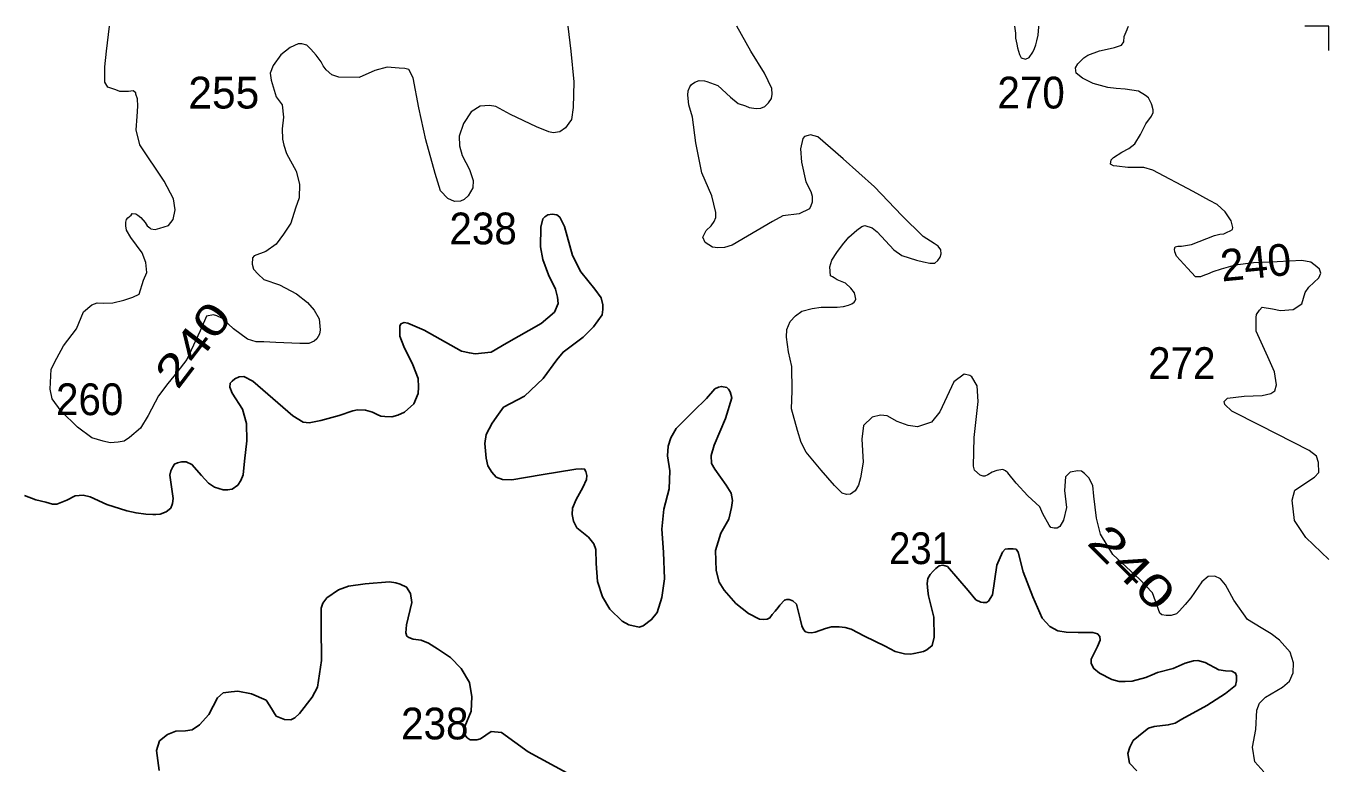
# Model space of a CAD drawing. Extents: x 445.4 to 500, y 8728.7 to 8784.
# Drawn here: x 493.44 to 500, y 8780.29 to 8784.01 of the extents above; entities that cross this region are included whole.
import ezdxf
from ezdxf.enums import TextEntityAlignment as Align

# ---------------------------------------------------------------- set-up
doc = ezdxf.new("R2010")
doc.units = 0
doc.header["$LTSCALE"] = 0.064
for name, color, linetype, lineweight in [('1', 7, 'Continuous', 25), ('2', 7, 'Continuous', 13), ('63', 7, 'Continuous', 13)]:
    doc.layers.add(name, color=color, linetype=linetype, lineweight=lineweight)
doc.layers.add('21', color=7, linetype='Continuous')
doc.layers.add('61', color=7, linetype='Continuous')

msp = doc.modelspace()

# ---------------------------------------------------------------- linework, layer by layer
at = {"layer": '1'}
for points in [[(493.4333, 8781.6417), (493.4905, 8781.6195), (493.5401, 8781.6076), (493.5741, 8781.599), (493.5954, 8781.599), (493.646, 8781.6186), (493.6885, 8781.6398), (493.7293, 8781.643), (493.7636, 8781.6349), (493.8485, 8781.5973), (493.9478, 8781.5641), (493.9951, 8781.5543), (494.0441, 8781.5477), (494.08, 8781.5461), (494.0947, 8781.5461), (494.116, 8781.5477), (494.147, 8781.5592), (494.1699, 8781.5787), (494.178, 8781.6016), (494.1813, 8781.6277), (494.1731, 8781.6848), (494.1651, 8781.7447), (494.17, 8781.7659), (494.1798, 8781.7871), (494.188, 8781.8002), (494.2027, 8781.8067), (494.2239, 8781.8116), (494.2468, 8781.8116), (494.2761, 8781.7986), (494.3251, 8781.7431), (494.3594, 8781.7039), (494.3905, 8781.6844), (494.4329, 8781.6713), (494.4558, 8781.6697), (494.4787, 8781.6746), (494.5064, 8781.6942), (494.5228, 8781.717), (494.5342, 8781.7464), (494.5407, 8781.8149), (494.5522, 8781.9177), (494.5505, 8782.0041), (494.5309, 8782.0775), (494.4787, 8782.1575), (494.4663, 8782.1876), (494.4679, 8782.2072), (494.4793, 8782.2186), (494.4924, 8782.23), (494.5136, 8782.2398), (494.5381, 8782.2414), (494.5822, 8782.2186), (494.7848, 8782.044), (494.8354, 8782.0114), (494.8664, 8782.0081), (494.9252, 8782.0196), (495.0167, 8782.0457), (495.0853, 8782.0685), (495.1098, 8782.0734), (495.1506, 8782.0718), (495.1849, 8782.062), (495.2078, 8782.0506), (495.2274, 8782.0408), (495.247, 8782.0391), (495.2825, 8782.0375), (495.3119, 8782.0473), (495.3462, 8782.062), (495.3936, 8782.1044), (495.4148, 8782.155), (495.4165, 8782.1876), (495.4148, 8782.2316), (495.3887, 8782.3002), (495.343, 8782.3932), (495.3234, 8782.4446), (495.3234, 8782.4593), (495.3234, 8782.474), (495.3234, 8782.4952), (495.3283, 8782.5066), (495.3446, 8782.5131), (495.3626, 8782.5099), (495.4459, 8782.474), (495.6337, 8782.3696), (495.6729, 8782.3598), (495.7023, 8782.3549), (495.7823, 8782.3647), (495.8591, 8782.4087), (496.0339, 8782.5082), (496.1008, 8782.5653), (496.1204, 8782.6094), (496.1172, 8782.6404), (496.1057, 8782.6812), (496.0714, 8782.7529), (496.043, 8782.8306), (496.0315, 8782.8942), (496.0332, 8782.9937), (496.043, 8783.0361), (496.0528, 8783.0459), (496.0675, 8783.0557), (496.0903, 8783.059), (496.1132, 8783.0557), (496.1279, 8783.0443), (496.1524, 8782.997)], [(496.1524, 8782.997), (496.1916, 8782.8502), (496.234, 8782.7686), (496.3043, 8782.6805), (496.3356, 8782.6384), (496.3454, 8782.6025), (496.3454, 8782.5781), (496.3421, 8782.552), (496.298, 8782.4916), (496.2457, 8782.4394), (496.1445, 8782.3644), (496.1126, 8782.3247), (496.044, 8782.2317), (495.9509, 8782.142), (495.8447, 8782.0865), (495.8186, 8782.0522), (495.7872, 8782.0071), (495.7578, 8781.9484), (495.7513, 8781.9043), (495.7578, 8781.8293), (495.766, 8781.7918), (495.7856, 8781.7592), (495.8085, 8781.7347), (495.8395, 8781.7233), (495.8869, 8781.7216), (496.0339, 8781.7461), (496.2086, 8781.7738), (496.2393, 8781.777), (496.2524, 8781.7754), (496.2589, 8781.7623), (496.2638, 8781.7427), (496.2622, 8781.7232), (496.2442, 8781.6824), (496.2099, 8781.622), (496.1918, 8781.5787), (496.1902, 8781.5461), (496.1967, 8781.5135), (496.213, 8781.4792), (496.2718, 8781.4319), (496.2996, 8781.3993), (496.3094, 8781.3699), (496.3105, 8781.299), (496.317, 8781.2093), (496.3432, 8781.131), (496.3791, 8781.069), (496.4412, 8781.0087), (496.4755, 8780.9907), (496.5277, 8780.9793), (496.5473, 8780.9858), (496.5898, 8781.0168), (496.6176, 8781.0527), (496.642, 8781.1278), (496.6551, 8781.2224), (496.6495, 8781.3571), (496.6414, 8781.4729), (496.6512, 8781.5724), (496.6789, 8781.6752), (496.6822, 8781.7666), (496.6708, 8781.841), (496.6741, 8781.8899), (496.6871, 8781.9323), (496.7133, 8781.9796), (496.8015, 8782.0661), (496.8668, 8782.1313), (496.9093, 8782.1786), (496.9272, 8782.1884), (496.9419, 8782.1917), (496.9681, 8782.1868), (496.9779, 8782.177), (496.986, 8782.164), (496.9942, 8782.1346), (496.9615, 8782.0302), (496.9044, 8781.8948), (496.8897, 8781.8442), (496.8913, 8781.8034), (496.9093, 8781.7741), (496.9648, 8781.6941), (496.9909, 8781.6533), (496.9975, 8781.6175), (496.9926, 8781.582), (496.9796, 8781.5233), (496.9387, 8781.4515), (496.9126, 8781.3651), (496.9159, 8781.2639), (496.9306, 8781.2052), (496.9554, 8781.1648), (497.0142, 8781.0979), (497.0779, 8781.0474), (497.134, 8781.0185), (497.1512, 8781.017), (497.1727, 8781.0185), (497.1856, 8781.0256), (497.1971, 8781.0428), (497.2114, 8781.06), (497.2272, 8781.0786), (497.2358, 8781.09), (497.2587, 8781.1143), (497.2716, 8781.1186), (497.283, 8781.1186), (497.3017, 8781.1115), (497.3203, 8781.0943)], [(497.3203, 8781.0943), (497.3375, 8781.0213), (497.3461, 8780.9855), (497.3547, 8780.9669), (497.3647, 8780.9555), (497.3776, 8780.9512), (497.3948, 8780.9498), (497.4134, 8780.9541), (497.465, 8780.9727), (497.4965, 8780.9798), (497.5352, 8780.9798), (497.5638, 8780.977), (497.5953, 8780.9684), (497.6627, 8780.9326), (497.7655, 8780.8835), (497.817, 8780.8563), (497.8629, 8780.8448), (497.893, 8780.842), (497.9116, 8780.8463), (497.9589, 8780.8563), (497.9761, 8780.8649), (498.0033, 8780.8863), (498.0119, 8780.9278), (498.0104, 8781.0294), (497.9848, 8781.1363), (497.9805, 8781.162), (497.9776, 8781.1992), (497.9805, 8781.2236), (497.9919, 8781.2436), (498.0077, 8781.2608), (498.0206, 8781.2751), (498.0378, 8781.288), (498.0564, 8781.2908), (498.0793, 8781.2837), (498.1839, 8781.1635), (498.2226, 8781.1162), (498.2484, 8781.1048), (498.2598, 8781.1034), (498.2756, 8781.1034), (498.2856, 8781.1091), (498.3071, 8781.142), (498.3286, 8781.2908), (498.3573, 8781.3566), (498.3701, 8781.3709), (498.3845, 8781.3738), (498.4088, 8781.3738), (498.4246, 8781.3709), (498.436, 8781.3566), (498.4604, 8781.2579), (498.5098, 8781.1316), (498.557, 8781.0243), (498.5943, 8780.9828), (498.6344, 8780.9599), (498.6774, 8780.9542), (498.7376, 8780.9513), (498.792, 8780.9513), (498.8106, 8780.9513), (498.8106, 8780.9513), (498.835, 8780.9456), (498.835, 8780.9456), (498.8464, 8780.9313), (498.8479, 8780.9141), (498.835, 8780.8812), (498.8026, 8780.8174), (498.8026, 8780.7959), (498.8169, 8780.7702), (498.8442, 8780.7473), (498.9072, 8780.7143), (498.9444, 8780.7043), (498.9745, 8780.7058), (499.0089, 8780.7072), (499.0777, 8780.7244), (499.1106, 8780.7387), (499.1364, 8780.7501), (499.2166, 8780.7702), (499.2768, 8780.7973), (499.3183, 8780.8088), (499.3398, 8780.8102), (499.3771, 8780.8002), (499.4458, 8780.7644), (499.4799, 8780.7587), (499.5114, 8780.7573), (499.53, 8780.7473), (499.5343, 8780.733), (499.5343, 8780.7087), (499.53, 8780.6843), (499.4799, 8780.6443), (499.3845, 8780.5835), (499.2598, 8780.5148), (499.2255, 8780.4948), (499.1911, 8780.4862), (499.1195, 8780.4776), (499.0908, 8780.4704), (499.0679, 8780.4518), (499.0149, 8780.4075), (498.9977, 8780.3746), (498.9877, 8780.3431), (498.9962, 8780.2944), (499.0321, 8780.2544)], [(496.164, 8780.2456), (495.9694, 8780.3506), (495.8351, 8780.4478), (495.7825, 8780.4537), (495.728, 8780.4167), (495.7105, 8780.4109), (495.6774, 8780.4109), (495.6618, 8780.4206), (495.6501, 8780.4362), (495.6462, 8780.4575), (495.6501, 8780.4789), (495.6813, 8780.5548), (495.6852, 8780.6286), (495.6731, 8780.7005), (495.6309, 8780.7708), (495.5778, 8780.826), (495.5118, 8780.8703), (495.4663, 8780.8974), (495.4294, 8780.9125), (495.3894, 8780.9179), (495.3677, 8780.9266), (495.358, 8780.9342), (495.3533, 8780.95), (495.3565, 8780.9901), (495.3825, 8781.1026), (495.3771, 8781.148), (495.3565, 8781.1794), (495.324, 8781.1956), (495.3034, 8781.2021), (495.2709, 8781.2064), (495.1486, 8781.1967), (495.0641, 8781.1859), (495.0143, 8781.1664), (494.9547, 8781.1264), (494.9356, 8781.1), (494.9259, 8781.0751), (494.9259, 8780.9843), (494.9291, 8780.8112), (494.909, 8780.6763), (494.8814, 8780.6254), (494.8172, 8780.5435), (494.7938, 8780.5223), (494.7747, 8780.5117), (494.7429, 8780.5138), (494.7004, 8780.5308), (494.6686, 8780.5817), (494.6495, 8780.6114), (494.5752, 8780.6432), (494.5072, 8780.6559), (494.4733, 8780.6538), (494.4329, 8780.6474), (494.4053, 8780.622), (494.3607, 8780.5393), (494.314, 8780.4863), (494.278, 8780.4608), (494.244, 8780.4566), (494.1952, 8780.4545), (494.1527, 8780.4375), (494.1124, 8780.4057), (494.0969, 8780.3582), (494.1117, 8780.2564)]]:
    msp.add_lwpolyline(points, dxfattribs=at)
at = {"layer": '2'}
for points in [[(494.0565, 8782.0457), (494.0176, 8781.9804), (493.9611, 8781.9346), (493.9346, 8781.9152), (493.9046, 8781.9099), (493.864, 8781.9081), (493.8286, 8781.9152), (493.7721, 8781.9328), (493.6997, 8781.9857), (493.6185, 8782.0668), (493.5726, 8782.1285), (493.562, 8782.1779), (493.5673, 8782.2784), (493.5955, 8782.3331), (493.6292, 8782.3959), (493.6945, 8782.4823), (493.7298, 8782.567), (493.7722, 8782.6022), (493.7987, 8782.6128), (493.8305, 8782.611), (493.8782, 8782.6128), (493.9329, 8782.6252), (493.9788, 8782.641), (494.0106, 8782.6569), (494.0318, 8782.7274), (494.0497, 8782.7656), (494.0444, 8782.815), (494.025, 8782.8643), (493.9685, 8782.9419), (493.9473, 8782.979), (493.9438, 8783.0001), (493.9438, 8783.0195), (493.9473, 8783.0319), (493.9526, 8783.0407), (493.9702, 8783.0548), (493.9755, 8783.0619), (493.9932, 8783.0601), (494.0038, 8783.0548), (494.0197, 8783.0425), (494.0409, 8783.0178), (494.0515, 8783.0001), (494.0638, 8782.9895), (494.0691, 8782.986), (494.0903, 8782.9825), (494.1151, 8782.9878), (494.1574, 8783.0019), (494.1822, 8783.0319), (494.191, 8783.0813), (494.184, 8783.137), (494.1364, 8783.2252), (494.0145, 8783.4086), (493.9951, 8783.4844), (494.0004, 8783.5515), (494.0039, 8783.6035), (494.0021, 8783.6405), (493.9933, 8783.6635), (493.9933, 8783.6705), (493.9809, 8783.6811), (493.9562, 8783.6776), (493.9138, 8783.6776), (493.8926, 8783.6846), (493.8525, 8783.6992), (493.8383, 8783.724), (493.8383, 8783.7595), (493.8383, 8783.802), (493.8454, 8783.88), (493.8603, 8784.0061)], [(496.1692, 8784.0065), (496.1829, 8783.8807), (496.1994, 8783.7252), (496.1961, 8783.5962), (496.1862, 8783.5367), (496.1729, 8783.5168), (496.1564, 8783.4937), (496.1285, 8783.4744), (496.095, 8783.4691), (496.072, 8783.4744), (496.0102, 8783.4991), (495.8796, 8783.5608), (495.8054, 8783.6014), (495.7736, 8783.6067), (495.7277, 8783.6031), (495.6818, 8783.5749), (495.6429, 8783.515), (495.6217, 8783.4515), (495.6235, 8783.4038), (495.6358, 8783.3545), (495.6729, 8783.2839), (495.6924, 8783.2293), (495.6903, 8783.1915), (495.6673, 8783.1509), (495.6462, 8783.1333), (495.6285, 8783.1245), (495.5985, 8783.1227), (495.5649, 8783.1386), (495.5278, 8783.1774), (495.5013, 8783.2638), (495.4537, 8783.4331), (495.4183, 8783.5948), (495.39, 8783.7464), (495.3688, 8783.787), (495.3476, 8783.7923), (495.3194, 8783.794), (495.2593, 8783.7993), (495.1975, 8783.7835), (495.1181, 8783.7482), (495.015, 8783.7488), (494.9797, 8783.7611), (494.9514, 8783.7858), (494.9373, 8783.807), (494.9267, 8783.8264), (494.902, 8783.8599), (494.8755, 8783.8899), (494.8543, 8783.911), (494.8296, 8783.9163), (494.8101, 8783.9163), (494.7713, 8783.8987), (494.7236, 8783.8617), (494.6848, 8783.8087), (494.6706, 8783.77), (494.6742, 8783.7347), (494.7007, 8783.65), (494.7307, 8783.6095), (494.7377, 8783.5483), (494.7306, 8783.4883), (494.7324, 8783.4372), (494.7394, 8783.4072), (494.7518, 8783.3649), (494.8012, 8783.2749), (494.8171, 8783.2097), (494.8154, 8783.1409), (494.7977, 8783.0898), (494.7747, 8783.0142), (494.7376, 8782.9577), (494.7005, 8782.9083), (494.6475, 8782.8713), (494.5892, 8782.8484), (494.5804, 8782.8396), (494.5786, 8782.8078), (494.5857, 8782.7814), (494.6087, 8782.7567), (494.6387, 8782.7302), (494.7164, 8782.7038), (494.8029, 8782.6579), (494.8577, 8782.6138), (494.8912, 8782.575), (494.9162, 8782.5314), (494.9215, 8782.4768), (494.9179, 8782.4538), (494.9056, 8782.4309), (494.8914, 8782.4186), (494.8649, 8782.408), (494.819, 8782.408), (494.6989, 8782.4133), (494.6389, 8782.4168), (494.6001, 8782.4168), (494.5559, 8782.4292), (494.4853, 8782.4821), (494.4295, 8782.5334), (494.4013, 8782.5475), (494.3854, 8782.5528), (494.35, 8782.5458), (494.3183, 8782.4717), (494.2511, 8782.3271), (494.1995, 8782.2608), (494.1553, 8782.2061), (494.1077, 8782.1444), (494.0565, 8782.0457)], [(496.9866, 8783.6487), (497.0266, 8783.6171), (497.0632, 8783.6054), (497.0816, 8783.5971), (497.1166, 8783.5921), (497.1399, 8783.5938), (497.1599, 8783.6021), (497.1783, 8783.6204), (497.1933, 8783.6421), (497.1966, 8783.6637), (497.1949, 8783.692), (497.1583, 8783.7686), (497.0899, 8783.8802), (497.0195, 8784.0065)], [(498.4176, 8784.0066), (498.4219, 8783.9716), (498.4219, 8783.946), (498.4281, 8783.916), (498.4325, 8783.8975), (498.4422, 8783.8631), (498.451, 8783.8473), (498.4722, 8783.8402), (498.4907, 8783.849), (498.5092, 8783.8746), (498.5171, 8783.894), (498.525, 8783.9125), (498.5294, 8783.9328), (498.5356, 8783.9601), (498.5395, 8784.0023), (498.5396, 8784.0055)], [(499.1065, 8783.6142), (499.0913, 8783.6447), (499.0761, 8783.657), (499.042, 8783.6791), (498.9747, 8783.6887), (498.9284, 8783.6925), (498.8861, 8783.6964), (498.813, 8783.7175), (498.7591, 8783.7445), (498.7283, 8783.7695), (498.7245, 8783.7965), (498.736, 8783.8157), (498.7668, 8783.8465), (498.7861, 8783.86), (498.8457, 8783.8812), (498.8842, 8783.8908), (498.9208, 8783.8985), (498.9554, 8783.91), (498.967, 8783.9273), (498.9689, 8783.9543), (498.9843, 8783.9889), (498.9866, 8783.9937), (498.9912, 8784.0066)], [(497.5113, 8781.6924), (497.4434, 8781.7691), (497.3686, 8781.8599), (497.3433, 8781.9085), (497.3243, 8781.9693), (497.2943, 8782.079), (497.2973, 8782.1687), (497.2953, 8782.2922), (497.2794, 8782.366), (497.2694, 8782.4388), (497.2704, 8782.4777), (497.2873, 8782.5176), (497.3144, 8782.5474), (497.3464, 8782.5703), (497.3983, 8782.5843), (497.4442, 8782.5903), (497.4881, 8782.5903), (497.5251, 8782.5913), (497.556, 8782.5943), (497.582, 8782.6002), (497.5979, 8782.6072), (497.6099, 8782.6152), (497.6149, 8782.6232), (497.6179, 8782.6301), (497.6149, 8782.6481), (497.6119, 8782.6621), (497.5929, 8782.687), (497.567, 8782.7109), (497.5241, 8782.7289), (497.5091, 8782.7378), (497.5001, 8782.7438), (497.4911, 8782.7488), (497.4871, 8782.7937), (497.4981, 8782.8276), (497.5221, 8782.8655), (497.5512, 8782.904), (497.5832, 8782.9439), (497.6228, 8782.9792), (497.6478, 8782.9975), (497.6644, 8783.0025), (497.6644, 8783.0025), (497.7011, 8782.9908), (497.7261, 8782.9709), (497.81, 8782.8788), (497.85, 8782.8505), (497.9234, 8782.8272), (497.9584, 8782.8188), (497.9901, 8782.8122), (498.0167, 8782.8122), (498.0317, 8782.8255), (498.0434, 8782.8421), (498.0484, 8782.8588), (498.0468, 8782.8788), (498.0334, 8782.8971), (498.0134, 8782.9121), (497.9567, 8782.947), (497.85, 8783.0519), (497.713, 8783.1964), (497.5547, 8783.3379), (497.4263, 8783.4478), (497.3896, 8783.4595), (497.378, 8783.4561), (497.3596, 8783.4511), (497.3513, 8783.4395), (497.3396, 8783.3879), (497.3446, 8783.3213), (497.3663, 8783.2214), (497.3913, 8783.1731), (497.398, 8783.1498), (497.398, 8783.1198), (497.3913, 8783.1015), (497.3846, 8783.0865), (497.333, 8783.0615), (497.2513, 8783.0499), (497.1988, 8783.0224), (496.9954, 8782.9025), (496.957, 8782.8909), (496.9237, 8782.8892), (496.897, 8782.8925), (496.8604, 8782.9158), (496.8487, 8782.9425), (496.8654, 8782.9775), (496.8904, 8783.0008), (496.9054, 8783.0224), (496.9137, 8783.0424), (496.9137, 8783.0674), (496.8937, 8783.1506), (496.8434, 8783.268), (496.8134, 8783.4179), (496.7967, 8783.5477), (496.7782, 8783.6104), (496.7732, 8783.6587), (496.7748, 8783.6804), (496.7832, 8783.7003), (496.7915, 8783.712), (496.8082, 8783.7237), (496.8299, 8783.732), (496.8565, 8783.7303), (496.8682, 8783.727), (496.9232, 8783.707), (496.9866, 8783.6487)], [(500, 8781.3201), (499.8836, 8781.4299), (499.8261, 8781.516), (499.8146, 8781.6193), (499.829, 8781.6681), (499.9267, 8781.734), (499.9497, 8781.757), (499.9468, 8781.8086), (499.9382, 8781.8402), (499.9008, 8781.8689), (499.6537, 8781.9951), (499.5119, 8782.0663), (499.4766, 8782.1008), (499.4723, 8782.1158), (499.4894, 8782.1322), (499.5731, 8782.1416), (499.6637, 8782.1463), (499.7075, 8782.1556), (499.7276, 8782.1692), (499.7353, 8782.1991), (499.7252, 8782.2643), (499.6932, 8782.3409), (499.6328, 8782.47), (499.6328, 8782.5389), (499.6357, 8782.5532), (499.6501, 8782.5762), (499.6644, 8782.5905), (499.7162, 8782.5819), (499.7564, 8782.5733), (499.8196, 8782.579), (499.8627, 8782.6077), (499.8799, 8782.6651), (499.8986, 8782.6912), (499.949, 8782.7389), (499.9596, 8782.7614), (499.9517, 8782.7813), (499.9384, 8782.7945), (499.9093, 8782.817), (499.8628, 8782.8263), (499.7395, 8782.8183), (499.6202, 8782.8144), (499.5274, 8782.8025), (499.4571, 8782.7813), (499.4147, 8782.768), (499.3882, 8782.7561), (499.3736, 8782.7521), (499.3537, 8782.7429), (499.3484, 8782.7429), (499.3285, 8782.7442), (499.2874, 8782.7879), (499.233, 8782.8475), (499.2247, 8782.8691), (499.2221, 8782.8823), (499.2261, 8782.8943), (499.2393, 8782.8982), (499.2579, 8782.8982), (499.3083, 8782.9062), (499.4236, 8782.9512), (499.4515, 8782.9591), (499.4714, 8782.9605), (499.4873, 8782.9684), (499.5032, 8782.975), (499.5138, 8782.9816), (499.5164, 8782.9922), (499.5072, 8783.0253), (499.478, 8783.0704), (499.4369, 8783.1074), (499.3984, 8783.1273), (499.3159, 8783.1731), (499.1131, 8783.2804), (499.068, 8783.2949), (499.0216, 8783.2949), (498.9871, 8783.2949), (498.9314, 8783.3002), (498.9155, 8783.3029), (498.9009, 8783.3108), (498.9036, 8783.332), (498.9155, 8783.3452), (498.9566, 8783.3717), (498.9924, 8783.3903), (499.0229, 8783.4136), (499.052, 8783.46), (499.0786, 8783.5142), (499.1064, 8783.5526), (499.1157, 8783.5712), (499.1157, 8783.5844), (499.1077, 8783.6096), (499.1065, 8783.6142)], [(499.6714, 8780.2498), (499.6266, 8780.3007), (499.6144, 8780.3739), (499.6327, 8780.4634), (499.6368, 8780.561), (499.6497, 8780.5959), (499.6798, 8780.6268), (499.7658, 8780.6761), (499.8018, 8780.7069), (499.8193, 8780.7495), (499.8218, 8780.7998), (499.8052, 8780.853), (499.7518, 8780.9139), (499.7086, 8780.9454), (499.6587, 8780.9753), (499.5905, 8781.0169), (499.5207, 8781.1148), (499.4791, 8781.1912), (499.4542, 8781.2228), (499.4259, 8781.2361), (499.3927, 8781.2344), (499.3594, 8781.2079), (499.3045, 8781.1265), (499.2763, 8781.0933), (499.248, 8781.0617), (499.233, 8781.0451), (499.2064, 8781.0368), (499.1798, 8781.0368), (499.1582, 8781.0401), (499.1482, 8781.0501), (499.1117, 8781.1514), (499.0462, 8781.22), (498.9121, 8781.3454), (498.8504, 8781.4475), (498.8291, 8781.5282), (498.8163, 8781.6388), (498.8121, 8781.6919), (498.7908, 8781.7302), (498.7695, 8781.7536), (498.7546, 8781.7642), (498.7354, 8781.7663), (498.6971, 8781.76), (498.6737, 8781.7366), (498.6695, 8781.6664), (498.678, 8781.5814), (498.6631, 8781.5176), (498.6449, 8781.4866), (498.6449, 8781.4866), (498.6312, 8781.4779), (498.6162, 8781.4766), (498.5999, 8781.4803), (498.5912, 8781.4928), (498.5599, 8781.5502), (498.545, 8781.5852), (498.4837, 8781.6401), (498.425, 8781.7038), (498.3837, 8781.7562), (498.3712, 8781.7662), (498.3575, 8781.7724), (498.3275, 8781.7687), (498.3038, 8781.7587), (498.2825, 8781.7462), (498.2675, 8781.74), (498.2588, 8781.74), (498.2438, 8781.7437), (498.2161, 8781.7695), (498.2111, 8781.7895), (498.214, 8781.9345), (498.2339, 8782.1157), (498.2295, 8782.1952), (498.2029, 8782.2394), (498.1919, 8782.246), (498.1631, 8782.2526), (498.1122, 8782.2151), (498.0415, 8782.0626), (497.9994, 8782.0118), (497.9287, 8781.9875), (497.8822, 8781.9941), (497.8269, 8782.014), (497.776, 8782.0427), (497.7429, 8782.0472), (497.7008, 8782.0361), (497.6566, 8781.9941), (497.6477, 8781.9256), (497.6552, 8781.8103), (497.6419, 8781.7308), (497.6321, 8781.6944), (497.6141, 8781.6654), (497.5922, 8781.6485), (497.5922, 8781.6485), (497.5712, 8781.6465), (497.5492, 8781.6545), (497.5113, 8781.6924)]]:
    msp.add_lwpolyline(points, dxfattribs=at)
at = {"layer": '63'}
msp.add_lwpolyline([(500, 8783.8835), (500, 8784.0067), (499.8786, 8784.0067)], dxfattribs=at)

# ---------------------------------------------------------------- texts
at = {"layer": '21'}
msp.add_text('255', height=0.16, dxfattribs=at).set_placement((494.2581, 8783.5913))
for s, width, p in [('270', 0.95, (498.3312, 8783.5915)), ('238', 0.95, (495.5725, 8782.9071)), ('272', 0.95, (499.0898, 8782.2288)), ('231', 0.9, (497.7856, 8781.2964)), ('238', 0.95, (495.3292, 8780.4134))]:
    msp.add_text(s, height=0.16, dxfattribs=dict(at, width=width)).set_placement(p)
at = {"layer": '21', "width": 0.95}
msp.add_text('260', height=0.16, dxfattribs=at).set_placement((493.931, 8782.0467), align=Align.RIGHT)
at = {"layer": '61'}
msp.add_text('240', height=0.16, rotation=5.591, dxfattribs=at).set_placement((499.6389, 8782.737), align=Align.CENTER)
for rotation, width, p in [(52.666, 1.3, (494.3449, 8782.3543)), (314.974, 1.4, (498.9523, 8781.2236))]:
    msp.add_text('240', height=0.16, rotation=rotation, dxfattribs=dict(at, width=width)).set_placement(p, align=Align.CENTER)

doc.saveas('drawing.dxf')
